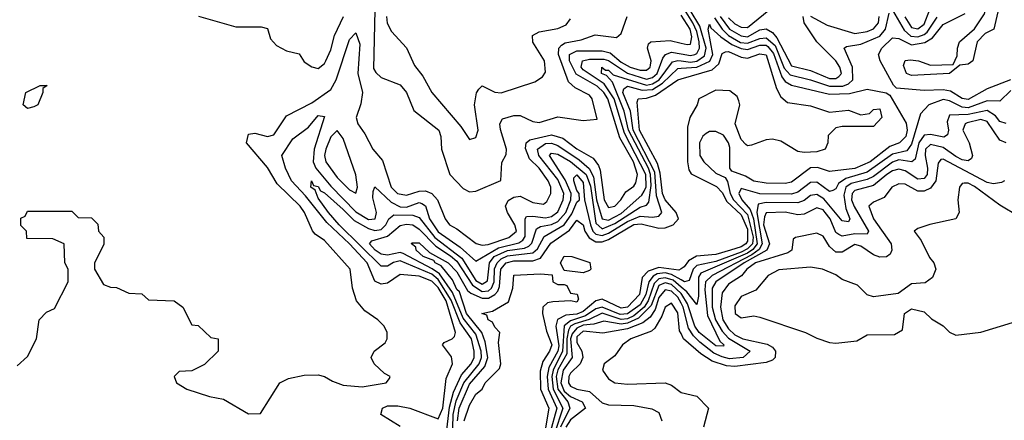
# Model space of a CAD drawing. Header units: inches. Extents: x 2380053 to 2584298, y 380219 to 546618.
# Tile 596 of 656: x 2517905 to 2521024, y 480412 to 481680. Entities that reach past the tile are written whole.
import ezdxf

# ---------------------------------------------------------------- set-up
doc = ezdxf.new("R2010")
doc.units = ezdxf.units.IN
doc.header["$MEASUREMENT"] = 0
doc.layers.add('C5418', color=7, linetype='Continuous')
doc.layers.add('C5428', color=7, linetype='Continuous')

msp = doc.modelspace()

# ---------------------------------------------------------------- linework, layer by layer
at = {"layer": 'C5418', "color": 2}
for points, elevation in [([(2519030.2, 481710), (2519025.7, 481525.7), (2519032.5, 481512.5), (2519050, 481497.3), (2519110, 481473.4), (2519130.4, 481450), (2519153, 481393), (2519233, 481330), (2519239.1, 481310), (2519240.7, 481270), (2519267.7, 481190), (2519310, 481145.5), (2519330, 481134.9), (2519350, 481137.1), (2519429.3, 481170.7), (2519432.1, 481227.9), (2519446.3, 481253.7), (2519446.6, 481270), (2519427.5, 481332.5), (2519425.6, 481350), (2519434, 481366), (2519470, 481376.4), (2519490, 481377.1), (2519530, 481358), (2519550, 481354.9), (2519610, 481372.7), (2519690, 481360.7), (2519734.6, 481365.4), (2519718, 481430), (2519710, 481441.2), (2519664.2, 481464.2), (2519643.6, 481483.6), (2519611.4, 481570), (2519613.1, 481590), (2519620.8, 481599.2), (2519632.9, 481607.1), (2519683.3, 481616.7), (2519727.7, 481632.3), (2519795.9, 481624.1), (2519810, 481636), (2519829.7, 481690.3)], 34), ([(2518470.9, 481690.9), (2518590, 481658), (2518670, 481658), (2518690, 481652), (2518699.8, 481619.8), (2518718, 481598), (2518750, 481581), (2518790, 481572), (2518806.4, 481546.4), (2518830, 481531.3), (2518850, 481526), (2518870, 481541), (2518874.5, 481550), (2518890, 481584.7), (2518902.4, 481630), (2518931.1, 481690)], 34), ([(2519066.4, 481690), (2519069.3, 481669.3), (2519082.4, 481642.4), (2519130, 481590.8), (2519155.6, 481535.6), (2519181.5, 481501.5), (2519210.4, 481450), (2519302, 481342), (2519330, 481300.7), (2519350, 481306.8), (2519357.6, 481330), (2519345.1, 481410), (2519351.7, 481448.3), (2519359.5, 481460.5), (2519370, 481470.7), (2519410, 481450.6), (2519430, 481448), (2519536.3, 481483.7), (2519561.2, 481498.8), (2519570, 481514), (2519567.6, 481550), (2519530, 481609.3), (2519529.7, 481630.3), (2519550, 481641.6), (2519610, 481652.4), (2519636, 481664), (2519650, 481682.8)], 38), ([(2517896.4, 480583.6), (2517930, 480614), (2517958, 480670), (2517966, 480730), (2517990, 480754), (2518014.6, 480765.4), (2518058, 480850), (2518058, 480890), (2518048, 480910), (2518046, 480970), (2518010, 480986), (2517927.3, 480987.3), (2517926, 481010), (2517908.4, 481028.4), (2517908.4, 481051.6), (2517922, 481058), (2517930, 481074), (2518070, 481074), (2518090, 481054), (2518132.7, 481052.7), (2518152.7, 481032.7), (2518154, 481010), (2518171.6, 480991.6), (2518171.6, 480968.4), (2518142, 480910), (2518142, 480890), (2518170, 480842), (2518192.7, 480832.7), (2518211.6, 480831.6), (2518250, 480814), (2518291.6, 480811.6), (2518312.7, 480792.7), (2518394, 480790), (2518422, 480770), (2518450, 480714), (2518470, 480712), (2518510, 480674), (2518534, 480670), (2518534, 480630), (2518490, 480588), (2518450, 480568), (2518410, 480566), (2518394, 480550), (2518402, 480530), (2518434, 480510), (2518506.4, 480486.4), (2518550, 480478), (2518630, 480432), (2518667.3, 480432.7), (2518728.7, 480530), (2518756.5, 480543.5), (2518805.6, 480554.4), (2518850, 480556), (2518870.7, 480550.7), (2518895.3, 480535.3), (2518930, 480522.8), (2518990, 480518), (2519066, 480530), (2519076.4, 480543.6), (2519078, 480550), (2519060.2, 480560.2), (2519028, 480590), (2519018, 480610), (2519028, 480630), (2519063.1, 480656.9), (2519068.7, 480670), (2519069, 480690), (2519059, 480710), (2519039, 480730), (2518998.6, 480758.6), (2518971.8, 480790), (2518958.7, 480830), (2518952, 480890), (2518870, 480981.2), (2518840.9, 481000.9), (2518831.9, 481011.9), (2518807, 481070), (2518792.8, 481090), (2518720.4, 481160.4), (2518690, 481212), (2518623.7, 481290), (2518630, 481318), (2518650, 481320.7), (2518690, 481310.4), (2518710, 481315.5), (2518750, 481375.5), (2518830, 481417), (2518890, 481459.6), (2518907.7, 481490), (2518950, 481617.3), (2518970, 481638.8), (2518982.3, 481602.3), (2518975.5, 481510), (2518990.3, 481450), (2518985.9, 481414.1), (2518970.5, 481370), (2518976.3, 481350), (2518998.5, 481318.5), (2519023.7, 481270), (2519054.2, 481234.2), (2519082, 481150), (2519101.6, 481130), (2519130, 481124.4), (2519170, 481137.3), (2519190, 481137.7), (2519210.2, 481130.2), (2519228.9, 481110), (2519253, 481050), (2519266, 481030), (2519290, 481017.6), (2519351.3, 480971.3), (2519370, 480966.2), (2519388.4, 480968.4), (2519454, 480990), (2519478.2, 481010), (2519473.3, 481030), (2519449.7, 481070), (2519443.5, 481090), (2519452.2, 481107.8), (2519470, 481118.3), (2519490, 481121.1), (2519530, 481101.1), (2519563.7, 481096.3), (2519575.2, 481104.8), (2519587.3, 481130), (2519587.8, 481150), (2519579.1, 481170), (2519550, 481209.6), (2519519.8, 481239.8), (2519507.5, 481272.5), (2519509.8, 481290.2), (2519520.4, 481299.6), (2519590, 481315.9), (2519625.3, 481305.3), (2519670, 481271.7), (2519721.2, 481241.2), (2519738.3, 481218.3), (2519743.5, 481203.5), (2519756.5, 481110), (2519770, 481085.7), (2519790, 481089.1), (2519809.6, 481110), (2519824.7, 481135.2), (2519850, 481153), (2519856.5, 481163.5), (2519861.5, 481190), (2519855.8, 481210), (2519848.9, 481230), (2519806.1, 481306.1), (2519767.5, 481430), (2519754.9, 481450), (2519734, 481470), (2519667.6, 481507.6), (2519646.9, 481550), (2519646.8, 481570), (2519670, 481581.4), (2519750, 481582), (2519775, 481575), (2519810, 481546.1), (2519838.7, 481530), (2519870, 481519.8), (2519890, 481520.2), (2519902.2, 481530), (2519903.6, 481536.4), (2519905.6, 481550), (2519893.3, 481590), (2519896.6, 481603.4), (2519904, 481610), (2519965.9, 481614.1), (2520000, 481605.8)], 30), ([(2519110, 480392.3), (2519049, 480430), (2519054, 480450), (2519070, 480457.1), (2519102.4, 480457.6), (2519141, 480450), (2519230, 480416.4), (2519244.8, 480450), (2519256.1, 480543.9), (2519276, 480590), (2519272.3, 480612.3), (2519244, 480650), (2519250, 480658), (2519275.3, 480670), (2519282.7, 480677.3), (2519285.1, 480690), (2519255.7, 480790), (2519230, 480832.5), (2519210, 480852.2), (2519170, 480867.6), (2519110, 480873.3), (2519070, 480845.6), (2519050, 480842.9), (2519030, 480851.6), (2519005.8, 480910), (2518950, 480970.6), (2518877.7, 481037.7), (2518810, 481122.8), (2518765.8, 481170), (2518746.6, 481210), (2518735.1, 481250), (2518770, 481302.4), (2518819.7, 481340.3), (2518850, 481376.4), (2518870, 481374), (2518838, 481270), (2518834.7, 481230), (2518843.2, 481210), (2518890, 481153.4), (2518970, 481071.2), (2519010, 481047.2), (2519030.5, 481049.5), (2519034.8, 481070), (2519023.5, 481116.5), (2519024.1, 481135.9), (2519030, 481150.8), (2519081.8, 481101.8), (2519110, 481088), (2519130, 481086.6), (2519170, 481101.2), (2519178.3, 481098.3), (2519190.8, 481090.8), (2519203.5, 481050), (2519230, 481008.6), (2519300.1, 480960.1), (2519350, 480915.3), (2519421.8, 480958.2), (2519486.1, 480973.9), (2519498.3, 480981.7), (2519506.6, 480993.4), (2519505.7, 481050), (2519510, 481056.4), (2519530, 481058.4), (2519570, 481052.5), (2519590, 481056.6), (2519610, 481071.7), (2519626.5, 481110), (2519629, 481130), (2519610, 481174), (2519549, 481250), (2519545.3, 481270), (2519570, 481287.9), (2519590, 481288.9), (2519610, 481281.6), (2519676.7, 481236.7), (2519708.7, 481208.7), (2519723, 481183), (2519732.2, 481110), (2519750, 481049.2), (2519770, 481045.3), (2519810, 481066.4), (2519875.3, 481124.7), (2519883.3, 481136.7), (2519889.2, 481150.8), (2519888.2, 481190), (2519821.1, 481321.1), (2519787.9, 481430), (2519756.4, 481476.5), (2519690, 481520.9), (2519683.2, 481530), (2519688.2, 481550), (2519710, 481555.6), (2519755.1, 481555.2), (2519770, 481550.8), (2519830, 481511.2), (2519890, 481491.4), (2519910, 481497.5), (2519924.5, 481510), (2519942, 481558), (2519950.5, 481569.5), (2519970, 481577.4), (2520000, 481571.8)], 26), ([(2519256.3, 480363.7), (2519266.4, 480453.6), (2519279.2, 480500.8), (2519304.3, 480555.7), (2519335.4, 480590), (2519344.7, 480610), (2519344.1, 480630), (2519335.6, 480670), (2519300.4, 480720.4), (2519272.1, 480792.1), (2519230, 480857.5), (2519210, 480874.4), (2519110, 480917), (2519088.6, 480911.4), (2519070, 480899.8), (2519050, 480899.2), (2518917.1, 481030), (2518882.9, 481070), (2518850, 481115.1), (2518840.4, 481140.4), (2518827.1, 481150), (2518828.7, 481170), (2518835.2, 481155.2), (2518850, 481151.8), (2518857.7, 481137.7), (2518870, 481131.6), (2518930, 481078.8), (2518964, 481044), (2519010, 481019.2), (2519030, 481013), (2519050, 481015.9), (2519064.8, 481030), (2519074, 481050), (2519090, 481062.4), (2519150, 481060.6), (2519170, 481054), (2519219.5, 480990), (2519305.1, 480925.1), (2519350, 480854.7), (2519370, 480842.8), (2519386.8, 480853.2), (2519393.4, 480910), (2519408.3, 480930), (2519450, 480949.7), (2519503.6, 480956.4), (2519517.2, 480962.8), (2519527.1, 480972.9), (2519542.1, 481017.9), (2519554.4, 481025.6), (2519590, 481031.3), (2519610, 481040.8), (2519634.6, 481070), (2519651, 481110), (2519651.4, 481130), (2519632.9, 481172.9), (2519583.5, 481250), (2519590, 481257.7), (2519610, 481254.6), (2519650, 481231.2), (2519699.1, 481190), (2519713, 481153), (2519730, 481035.8), (2519750, 481018), (2519790, 481034.3), (2519870, 481086.2), (2519890, 481092.6), (2519898.1, 481101.9), (2519905.3, 481154.7), (2519903.6, 481190), (2519897.1, 481210), (2519833.3, 481330), (2519820.1, 481390), (2519782.4, 481482.4), (2519763.7, 481503.7), (2519748.4, 481510), (2519749.4, 481530), (2519760.6, 481520.6), (2519770, 481520.3), (2519785.3, 481505.3), (2519890, 481472.8), (2519910, 481476.9), (2519930.2, 481489.8), (2519972.9, 481547.1), (2519990, 481550.7), (2520000, 481549.4)], 22), ([(2519275.5, 480344.5), (2519278.5, 480430), (2519287.2, 480472.8), (2519311.4, 480530), (2519360.4, 480590), (2519367.3, 480610), (2519366.3, 480630), (2519350, 480684.8), (2519310, 480734.5), (2519276.1, 480816.1), (2519234.9, 480874.9), (2519211.7, 480891.7), (2519119.8, 480939.8), (2519110, 480942.8), (2519070, 480934.4), (2519050, 480937.8), (2519031.2, 480950), (2519013.3, 480970), (2519020.3, 480979.7), (2519070, 480995), (2519110, 481028.1), (2519130, 481032.8), (2519150, 481030.9), (2519170, 481017.1), (2519222.6, 480962.6), (2519270, 480932.8), (2519290, 480915), (2519339.5, 480839.5), (2519370, 480819.3), (2519390, 480821.5), (2519399.9, 480830), (2519407.9, 480850), (2519409.2, 480890.8), (2519416.9, 480910), (2519430, 480922.7), (2519450, 480932.6), (2519530, 480941.7), (2519545.5, 480954.5), (2519566.3, 480993.7), (2519630, 481030.2), (2519654.2, 481065.8), (2519670, 481102), (2519678.7, 481110), (2519677.6, 481130), (2519670, 481139.5), (2519660.8, 481170), (2519660.8, 481179.2), (2519670, 481188.4), (2519690, 481164.9), (2519694.6, 481110), (2519712.9, 481030), (2519720.7, 481010), (2519730, 481000.7), (2519750, 480997.2), (2519770, 481004), (2519830, 481041), (2519870, 481058), (2519910, 481054.5), (2519930, 481058), (2519938.7, 481070), (2519922.3, 481122.3), (2519916.8, 481196.8), (2519848.1, 481330), (2519839.4, 481390), (2519815.6, 481450), (2519818.7, 481461.3), (2519829.9, 481470.1), (2519876.5, 481456.5), (2519910, 481459), (2519941.2, 481478.8), (2519990, 481525.4), (2520000, 481526.2)], 18), ([(2519291.4, 480410), (2519297.5, 480450), (2519330, 480525.5), (2519378.4, 480581.6), (2519387.8, 480610), (2519379.5, 480659.5), (2519369.2, 480689.2), (2519320.4, 480750), (2519298.5, 480818.5), (2519290, 480825.6), (2519276.1, 480856.1), (2519240.4, 480900.4), (2519220.5, 480910), (2519217.2, 480917.3), (2519183, 480930), (2519161.3, 480950), (2519159.4, 480959.4), (2519146, 480970), (2519146.6, 480973.4), (2519170, 480973.1), (2519202.8, 480942.8), (2519262, 480910), (2519290, 480881.7), (2519322.9, 480822.8), (2519334.2, 480814.2), (2519370, 480797.9), (2519390, 480798.4), (2519410.4, 480809.6), (2519419.3, 480820.7), (2519424.9, 480835.2), (2519428.9, 480890), (2519446.2, 480910), (2519470, 480916.9), (2519530, 480916.4), (2519554.8, 480925.2), (2519587.4, 480972.6), (2519646.9, 481013.1), (2519670, 481044.9), (2519690, 481030.8), (2519695, 481010), (2519708.9, 480988.9), (2519730, 480976.8), (2519750, 480976.6), (2519770, 480983.7), (2519850, 481031.1), (2519873.8, 481033.8), (2519930, 481020.2), (2519950, 481021.2), (2519975.1, 481030), (2519991.6, 481050), (2519984.4, 481070), (2519949.3, 481110), (2519940.7, 481130), (2519934.3, 481194.3), (2519925.1, 481225.1), (2519868.3, 481330), (2519860.6, 481419.4), (2519864, 481430), (2519890, 481431.4), (2519919.3, 481440.7), (2519990, 481490.2), (2520000, 481493.1)], 14), ([(2520000, 480891), (2519993.3, 480886.7), (2519930, 480895.8), (2519895.9, 480884.1), (2519876.3, 480863.7), (2519868.5, 480810), (2519830, 480769.4), (2519810, 480766.1), (2519750, 480795), (2519730, 480789.9), (2519690, 480755.6), (2519670, 480748), (2519635.3, 480744.7), (2519609, 480731), (2519603.5, 480710), (2519613, 480647), (2519609.6, 480630), (2519581.6, 480578.4), (2519575.7, 480550), (2519579.4, 480510), (2519606.9, 480450), (2519584.3, 480370)], 14), ([(2519312.8, 480410), (2519330, 480459.1), (2519350, 480494), (2519369.6, 480510.4), (2519379, 480530), (2519424.5, 480575.5), (2519429.5, 480590), (2519422, 480658), (2519426, 480690), (2519410, 480706), (2519402.7, 480722.7), (2519389.3, 480730), (2519384.7, 480744.7), (2519368.7, 480750), (2519402.7, 480757.3), (2519453.6, 480786.4), (2519466.6, 480830), (2519470, 480870.7), (2519555.2, 480875.2), (2519592, 480872), (2519594, 480850), (2519610, 480842), (2519630, 480842), (2519638, 480838), (2519650, 480814), (2519671.3, 480811.3), (2519675.3, 480795.3), (2519670, 480786), (2519649.5, 480789.5), (2519593.4, 480786.6), (2519576.9, 480783.1), (2519562, 480770), (2519561, 480750), (2519573.5, 480693.5), (2519590.1, 480650), (2519583.7, 480630), (2519561.8, 480598.2), (2519553.2, 480566.8), (2519554.5, 480510), (2519580.7, 480450), (2519570, 480387.3)], 10), ([(2520000, 480856.2), (2519970, 480873), (2519950, 480878.2), (2519924.7, 480875.3), (2519912, 480868), (2519898.1, 480850), (2519888.2, 480810), (2519870, 480777.2), (2519830, 480748.4), (2519806.9, 480746.9), (2519750, 480769.4), (2519730, 480764.1), (2519697.6, 480742.4), (2519650, 480726.9), (2519629.3, 480710.7), (2519624.3, 480630), (2519594.6, 480570), (2519590.7, 480550), (2519595.3, 480510), (2519625.9, 480450), (2519599.4, 480370)], 18), ([(2520000, 480833.4), (2519974.9, 480854.9), (2519950, 480863.1), (2519930, 480859.9), (2519915.1, 480844.9), (2519896.1, 480790), (2519883.3, 480770), (2519850, 480742.7), (2519830, 480733.3), (2519810, 480731.1), (2519750, 480750.4), (2519709.2, 480730.8), (2519663.4, 480716.6), (2519650.1, 480709.9), (2519643, 480697), (2519637.6, 480670), (2519637.7, 480622.3), (2519609.1, 480570.9), (2519604.1, 480550), (2519609.4, 480510), (2519640.8, 480470), (2519647.3, 480450), (2519618.2, 480390)], 22), ([(2520000, 480812.7), (2519970, 480841.2), (2519950, 480847.3), (2519930, 480838.9), (2519905.1, 480774.9), (2519865.4, 480734.5), (2519830, 480718.7), (2519810, 480716), (2519755, 480725), (2519723.9, 480716.1), (2519690, 480713.2), (2519670, 480703.6), (2519654.9, 480685.1), (2519650.1, 480670), (2519655.1, 480610), (2519626.1, 480570), (2519619.2, 480530), (2519630, 480504.3), (2519650, 480486.8), (2519686.7, 480470), (2519697.1, 480450), (2519650, 480413), (2519635.3, 480390)], 26), ([(2520000, 480782.3), (2519990, 480801.7), (2519970, 480820.5), (2519950, 480824.6), (2519930, 480800.5), (2519918.1, 480761.9), (2519901.6, 480738.4), (2519879.3, 480720.7), (2519830, 480700.7), (2519752.4, 480687.6), (2519690, 480694.1), (2519670, 480675.6), (2519670, 480658), (2519685.4, 480630), (2519689.2, 480610), (2519680.8, 480590), (2519650, 480561.3), (2519644.1, 480550), (2519642.9, 480530), (2519650, 480519.6), (2519670, 480510.3), (2519710, 480502.7), (2519750, 480466.7), (2519770, 480460.2), (2519850, 480458), (2519907.9, 480447.9), (2519930, 480436), (2519938.8, 480410)], 30), ([(2520000, 480685.9), (2519995.3, 480695.3), (2519990, 480751.8), (2519970, 480782.4), (2519950, 480769.4), (2519939.2, 480740.8), (2519916.4, 480703.6), (2519905.9, 480694.1), (2519840.7, 480670), (2519814, 480650), (2519790, 480615.3), (2519756, 480590), (2519750.8, 480570), (2519770, 480542.8), (2519790.6, 480530.6), (2519830, 480526), (2519950, 480530.4), (2519970, 480522.4), (2519999.9, 480499.9)], 34)]:
    msp.add_lwpolyline(points, dxfattribs=dict(at, elevation=elevation))
for points, elevation in [([(2517930, 481399), (2517915.3, 481410), (2517924, 481450), (2517970, 481472), (2517991.3, 481471.3), (2517978, 481462), (2517978, 481450), (2517962, 481410), (2517950, 481404)], 30), ([(2518910, 481329.3), (2518890, 481309.3), (2518874.9, 481270), (2518870.3, 481250), (2518874.9, 481230), (2518910, 481180.3), (2518950, 481141.3), (2518970, 481131), (2518975.4, 481150), (2518970, 481188.7), (2518930, 481304)], 30), ([(2519690, 480878), (2519630, 480886), (2519618, 480910), (2519630, 480931.3), (2519654, 480930), (2519711, 480911), (2519714, 480890), (2519710, 480886)], 10)]:
    msp.add_lwpolyline(points, close=True, dxfattribs=dict(at, elevation=elevation))
at = {"layer": 'C5428', "color": 2}
for points, elevation in [([(2520000, 481549.4), (2520030, 481545.5), (2520050, 481548.7), (2520074.2, 481565.7), (2520079, 481590), (2520059.9, 481659.9), (2520029, 481710), (2520000, 481775.7)], 22), ([(2520000, 481571.8), (2520030, 481566.3), (2520043.6, 481570), (2520050, 481573.6), (2520058.5, 481590), (2520057.7, 481610), (2520050, 481642.7), (2520037.7, 481670), (2520000, 481728.9)], 26), ([(2520150, 481686.4), (2520170, 481667), (2520190, 481656.3), (2520210, 481655.9), (2520278, 481710)], 30), ([(2520669.6, 481710.4), (2520706.9, 481646.9), (2520728.4, 481628.4), (2520750, 481626.2), (2520770, 481632.8), (2520779.2, 481640.8), (2520811.6, 481688.4)], 22), ([(2520709.3, 481689.3), (2520730, 481655.9), (2520750, 481651.1), (2520770, 481665.8), (2520787.8, 481712.2)], 26), ([(2520000, 481605.8), (2520018.8, 481601.2), (2520030, 481602.6), (2520034.5, 481625.5), (2520028.9, 481650), (2520000, 481694.7)], 30), ([(2520106, 481686), (2520129.7, 481649.7), (2520150.2, 481630), (2520188.4, 481608.4), (2520210, 481605.3), (2520250, 481620.7), (2520270, 481622.5), (2520298.1, 481598.1), (2520326.7, 481526.7), (2520345.2, 481505.2), (2520410, 481490.1), (2520470, 481470.1), (2520512.3, 481470), (2520530, 481476.5), (2520544.2, 481490), (2520543.5, 481530), (2520517.2, 481590), (2520524.4, 481595.6), (2520570, 481602.4), (2520630, 481628.4), (2520647.5, 481650), (2520658.9, 481701.1)], 22), ([(2520123.9, 481690), (2520153.7, 481650), (2520190, 481628.5), (2520210, 481626.3), (2520250, 481647.8), (2520270, 481651.3), (2520290, 481639.2), (2520303, 481623), (2520350, 481534.3), (2520410, 481519.7), (2520470, 481494.4), (2520490, 481494), (2520499.5, 481500.5), (2520508.3, 481510), (2520503.1, 481530), (2520490, 481549.7), (2520429.8, 481609.8), (2520389.7, 481670), (2520387.3, 481690)], 26), ([(2520410, 481691.2), (2520462.9, 481662.8), (2520550, 481636.9), (2520590, 481642.3), (2520610, 481651.4), (2520625, 481670), (2520627.5, 481690)], 26), ([(2521044, 481490), (2520970, 481461.7), (2520910, 481427.4), (2520890, 481431.1), (2520853.3, 481453.3), (2520830, 481457.8), (2520770, 481455.5), (2520682.8, 481462.8), (2520672.9, 481472.9), (2520631.1, 481550), (2520625.6, 481570), (2520636.3, 481590), (2520670, 481622.3), (2520690, 481620.8), (2520730, 481600.9), (2520772.5, 481607.5), (2520796.9, 481623.1), (2520830, 481665.2), (2520900.2, 481699.8)], 18), ([(2520000, 481526.2), (2520050, 481530.1), (2520090.7, 481549.3), (2520100.2, 481570), (2520085.6, 481650), (2520090, 481665.5), (2520094.6, 481654.6), (2520125.5, 481625.5), (2520161.2, 481601.2), (2520190, 481588.4), (2520210, 481585.5), (2520250, 481599.1), (2520270, 481599.3), (2520275.4, 481595.4), (2520293.3, 481573.3), (2520319.1, 481499.1), (2520330, 481483.9), (2520350, 481472.5), (2520470, 481444.1), (2520533.6, 481446.4), (2520590, 481460.2), (2520650, 481448.9), (2520661.2, 481441.2), (2520712.7, 481352.7), (2520715.8, 481330), (2520711.6, 481310), (2520692.2, 481290), (2520661, 481279), (2520599.5, 481230), (2520550, 481208.7), (2520470, 481199.7), (2520431.8, 481211.8), (2520410, 481210.9), (2520350, 481165.7), (2520330, 481161.7), (2520270, 481162.3), (2520230, 481168.7), (2520204.2, 481184.2), (2520160.5, 481200.5), (2520154.3, 481210), (2520155, 481275), (2520150.5, 481290.5), (2520134.2, 481314.2), (2520110, 481326.2), (2520090, 481325.8), (2520079.8, 481320.2), (2520068.8, 481311.2), (2520058.2, 481290), (2520059.7, 481250), (2520072.6, 481230), (2520110, 481194.6), (2520140, 481180), (2520147.6, 481167.6), (2520155.1, 481130), (2520166.2, 481110), (2520210, 481062.8), (2520228.2, 480991.8), (2520225.9, 480970), (2520210, 480954.5), (2520190, 480944), (2520110, 480914.5), (2520050, 480902.2), (2520038.3, 480890), (2520025.4, 480854.6), (2520011, 480850), (2520000, 480856.2)], 18), ([(2520000, 481493.1), (2520098.2, 481521.8), (2520119.2, 481540.8), (2520130, 481573.4), (2520141.2, 481578.8), (2520150, 481579.7), (2520190, 481561.2), (2520210, 481558.4), (2520250, 481572.5), (2520270, 481568.4), (2520302.3, 481462.3), (2520316, 481436), (2520337.5, 481417.5), (2520410, 481407.7), (2520470, 481387.7), (2520530, 481393.4), (2520570, 481378.8), (2520596.5, 481383.5), (2520610, 481396), (2520630, 481398), (2520636, 481370), (2520610, 481342), (2520510, 481342), (2520490, 481338), (2520466.4, 481313.6), (2520464.9, 481290), (2520456, 481270), (2520430, 481262), (2520390, 481259.7), (2520370, 481262.4), (2520315.6, 481295.6), (2520290, 481301.3), (2520270, 481299.7), (2520223.3, 481283.3), (2520210, 481280.9), (2520204.7, 481284.7), (2520190, 481300.9), (2520171.5, 481350), (2520186.3, 481410), (2520183.5, 481423.5), (2520177.2, 481437.3), (2520154.6, 481454.6), (2520110, 481457.4), (2520056, 481430), (2520050.7, 481410), (2520028.2, 481370), (2520020.7, 481339.3), (2520020.3, 481230), (2520024.8, 481204.8), (2520032.3, 481192.3), (2520111.9, 481151.9), (2520130, 481132.9), (2520144.9, 481104.9), (2520190, 481062.2), (2520210, 481017.1), (2520210, 480978.9), (2520204.7, 480970), (2520190, 480961.2), (2520157.1, 480950), (2520110, 480936.5), (2520048.7, 480931.3), (2520023.3, 480916.6), (2520010, 480897.4), (2520000, 480891)], 14), ([(2521044.6, 481455.4), (2521010, 481421.7), (2520970, 481422.9), (2520910, 481400.7), (2520890, 481402.8), (2520850, 481423.7), (2520830, 481427.1), (2520784.9, 481410), (2520758.5, 481381.5), (2520730, 481286.3), (2520714.7, 481265.3), (2520670, 481254.5), (2520590, 481197.2), (2520522.4, 481177.6), (2520499.1, 481160.9), (2520490, 481144.5), (2520480.7, 481139.3), (2520470, 481136.4), (2520430, 481165.8), (2520410, 481165), (2520370, 481133.5), (2520350, 481127.1), (2520249.2, 481129.2), (2520190, 481145.1), (2520183.2, 481130), (2520192.3, 481110), (2520218.6, 481078.6), (2520229.4, 481050), (2520241.1, 480970), (2520227.8, 480952.2), (2520210, 480940.8), (2520062.9, 480877.1), (2520055.5, 480864.5), (2520055, 480805), (2520050, 480778), (2520018, 480818), (2520000, 480833.4)], 22), ([(2521030, 481351.8), (2521010, 481357.4), (2520996, 481376), (2520970, 481392.2), (2520910, 481380.2), (2520850, 481378), (2520843.1, 481356.9), (2520847, 481330), (2520844.1, 481315.9), (2520832.1, 481307.9), (2520790, 481317.1), (2520770, 481314.6), (2520752.8, 481290), (2520741.2, 481238.8), (2520730.6, 481230), (2520690, 481236.1), (2520670, 481229.2), (2520610, 481183.6), (2520590, 481173.9), (2520538.9, 481161.1), (2520521.6, 481150), (2520515.2, 481124.8), (2520522.1, 481082.1), (2520534.9, 481050), (2520530, 481039.5), (2520510, 481043.5), (2520452.7, 481112.7), (2520430, 481127), (2520410, 481123.1), (2520390, 481107.8), (2520370, 481099.8), (2520270, 481101.3), (2520244.5, 481095.5), (2520240.1, 481070), (2520257.2, 480970), (2520247.1, 480952.9), (2520224, 480936), (2520098.5, 480870), (2520077.3, 480850), (2520075, 480825), (2520083.3, 480743.3), (2520122.3, 480662.3), (2520136, 480650), (2520134, 480646), (2520110, 480647.7), (2520057.5, 480690), (2520043.4, 480710), (2520019.9, 480779.9), (2520002.8, 480810), (2520000, 480812.7)], 26), ([(2521030.2, 481289.8), (2521010, 481298.3), (2520970, 481357.4), (2520950, 481364), (2520906.6, 481353.4), (2520899.5, 481350), (2520892.8, 481330), (2520912.3, 481290), (2520923.7, 481250), (2520919.6, 481240.4), (2520910, 481233.6), (2520890, 481236.5), (2520870, 481246.8), (2520830, 481275.6), (2520790, 481285), (2520774.2, 481270), (2520773.2, 481250), (2520780.9, 481210), (2520779.3, 481190), (2520770, 481177.3), (2520750, 481175.5), (2520710, 481201.1), (2520690, 481207.2), (2520670, 481201.8), (2520651.5, 481190), (2520610, 481155.4), (2520550, 481139.3), (2520541.8, 481130), (2520540.4, 481110), (2520548.3, 481088.3), (2520593.8, 481010), (2520590, 481000.9), (2520550, 481001.8), (2520510, 480995.1), (2520499.6, 480999.6), (2520490, 481006.3), (2520472, 481050), (2520456.5, 481070), (2520450, 481077.6), (2520430, 481084.4), (2520390, 481064), (2520370, 481062.7), (2520330, 481070.7), (2520270, 481068.2), (2520263.9, 481056.1), (2520261.3, 481030), (2520280.6, 480970), (2520271.3, 480950), (2520199.8, 480910), (2520109.7, 480850.3), (2520098, 480830), (2520098.2, 480770), (2520108.6, 480730), (2520130, 480694), (2520150, 480671.4), (2520218.4, 480630), (2520196.3, 480610), (2520153.4, 480606.6), (2520130, 480612.3), (2520104.3, 480624.3), (2520059.1, 480659.1), (2520039.1, 480679.1), (2520023.7, 480703.7), (2520006.3, 480770), (2520000, 480782.3)], 30), ([(2521024.7, 481170), (2521015.5, 481164.5), (2520990, 481160.5), (2520970, 481164.5), (2520830, 481238.3), (2520823, 481237), (2520814, 481226), (2520807.3, 481170), (2520790, 481146.9), (2520770, 481137.2), (2520750, 481137.6), (2520710, 481158.9), (2520690, 481160.7), (2520668, 481150), (2520643, 481117), (2520610, 481102.7), (2520594.8, 481090), (2520609.1, 481050), (2520665.7, 480970), (2520668.2, 480950), (2520662, 480938), (2520650.4, 480929.6), (2520630, 480927.8), (2520610, 480935.4), (2520570, 480962.7), (2520550, 480968.2), (2520510, 480943.5), (2520490, 480944), (2520470, 480961.6), (2520450, 480994.5), (2520430, 481003.6), (2520362, 480990), (2520355.3, 480984.7), (2520350.5, 480950), (2520338.5, 480941.5), (2520235.3, 480910), (2520208.1, 480890), (2520191.1, 480868.9), (2520150, 480842.6), (2520130, 480815.1), (2520124.6, 480770), (2520131.8, 480730), (2520150, 480700.7), (2520170, 480682.3), (2520195.5, 480670), (2520272.9, 480652.9), (2520290, 480642.6), (2520299.1, 480630), (2520297.8, 480610), (2520290, 480601.7), (2520270, 480594.6), (2520170, 480581.4), (2520143.9, 480583.9), (2520098.4, 480598.4), (2520062.4, 480622.4), (2520008, 480670), (2520000, 480685.9)], 34), ([(2521070, 481057), (2521010, 481092.6), (2520930, 481151.7), (2520910, 481162), (2520897.3, 481162.7), (2520890, 481161.2), (2520882, 481150), (2520877.3, 481110), (2520880.7, 481070), (2520870.8, 481050), (2520788.1, 481031.9), (2520750, 481019), (2520738, 481010), (2520760.9, 480980.9), (2520787.2, 480927.2), (2520800.7, 480910), (2520807.3, 480890), (2520796.3, 480863.7), (2520773.4, 480846.6), (2520730, 480844), (2520687.3, 480812.7), (2520610, 480802), (2520589.2, 480809.2), (2520559.3, 480839.3), (2520510, 480857.2), (2520490, 480872.7), (2520448, 480890), (2520410, 480896.2), (2520310, 480887.8), (2520276.3, 480870), (2520236.7, 480823.3), (2520190, 480803.7), (2520170, 480774), (2520171.3, 480750), (2520190, 480736), (2520230, 480742), (2520250, 480738), (2520394, 480690), (2520430, 480671.3), (2520470, 480658), (2520490, 480656), (2520556.4, 480663.6), (2520590, 480682), (2520676.4, 480683.6), (2520702, 480698), (2520708, 480750), (2520730, 480764.7), (2520770, 480754.8), (2520793.2, 480733.2), (2520830.5, 480710.5), (2520850, 480691), (2520870, 480681), (2520950, 480691), (2521050, 480721)], 38), ([(2519999.9, 480499.9), (2520050, 480488), (2520087.3, 480450), (2520070.8, 480390)], 34)]:
    msp.add_lwpolyline(points, dxfattribs=dict(at, elevation=elevation))
at = {"layer": 'C5428', "color": 2, "elevation": 14}
msp.add_lwpolyline([(2520730, 481503.6), (2520714, 481510), (2520704.8, 481535.2), (2520709.6, 481550.4), (2520727.3, 481552.7), (2520752, 481550), (2520790, 481536), (2520862, 481538), (2520874.6, 481565.4), (2520875.3, 481590), (2520882, 481610), (2520929.3, 481650.7), (2520960.9, 481699.1), (2520970, 481731), (2520990, 481738), (2521010, 481732), (2520991.3, 481650), (2520963.5, 481636.5), (2520938, 481610), (2520924.7, 481550), (2520910, 481539), (2520883.6, 481536.4), (2520850, 481509.4)], close=True, dxfattribs=at)

doc.saveas('drawing.dxf')
